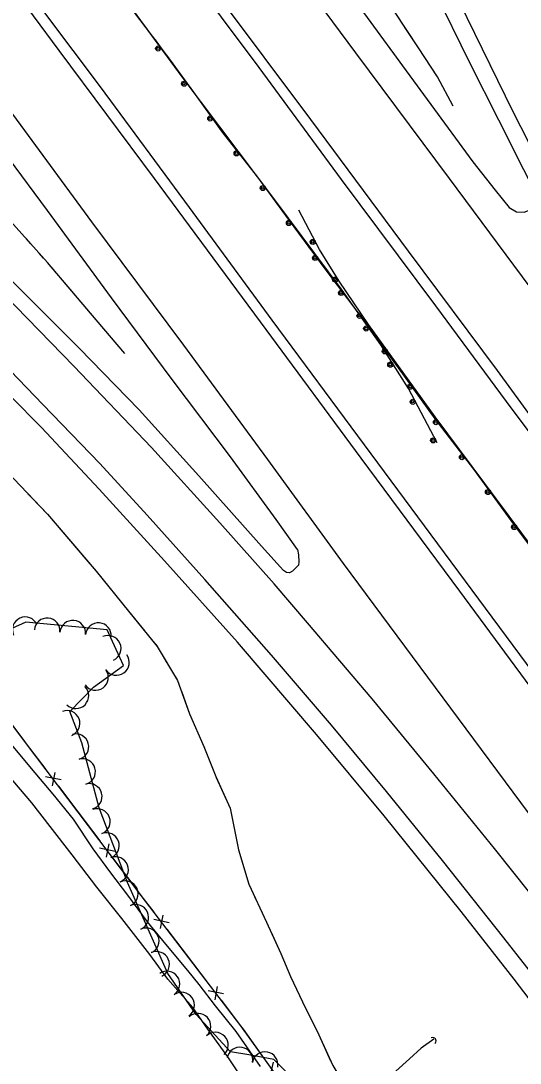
# Model space of a CAD drawing. Extents: x 353423 to 364002, y 127000 to 201942.
# Drawn here: x 359665.3 to 359820.6, y 131702.2 to 132026.4 of the extents above; entities that cross this region are included whole.
import ezdxf

# ---------------------------------------------------------------- set-up
doc = ezdxf.new("R2010")
doc.units = 0
for name, color, linetype in [('E_DTM_SlopeBottom', 7, 'Continuous'), ('E_DTM_SlopeTop', 7, 'Continuous'), ('E_FEN_Generic', 7, 'Continuous'), ('E_MISCPROP', 7, 'Continuous'), ('E_STRUCT_WingWall', 7, 'Continuous')]:
    doc.layers.add(name, color=color, linetype=linetype)

msp = doc.modelspace()

# ---------------------------------------------------------------- linework, layer by layer
at = {"layer": 'E_DTM_SlopeBottom'}
for p, q in [((359675.1, 131788.49), (359675.94, 131792.64)), ((359677.78, 131790.31), (359672.96, 131791.32)), ((359694.59, 131768.09), (359689.77, 131769.1)), ((359691.91, 131766.27), (359692.75, 131770.42)), ((359711.44, 131745.92), (359706.61, 131746.9)), ((359708.76, 131744.09), (359709.59, 131748.23)), ((359728.35, 131723.78), (359723.53, 131724.77)), ((359725.68, 131721.95), (359726.5, 131726.1)), ((359742.95, 131698.45), (359743.9, 131702.57))]:
    msp.add_line(p, q, dxfattribs=at)
for points in [[(359733.72, 131713.89), (359702.76, 131754.41), (359666.76, 131801.99), (359626.48, 131855.69), (359595.59, 131897.43), (359560.48, 131944.67), (359539.41, 131973.4), (359530.96, 131978.91), (359397.62, 132037.89), (359310.24, 132079.9), (359248.86, 132107.39), (359167.7, 132142.71), (359107.46, 132171.85), (359029.81, 132208.08), (358952.68, 132209.19), (358924.74, 132208.19)], [(359666.29, 131802.61), (359660.32, 131810.58)], [(359673.12, 131793.58), (359666.76, 131801.99), (359666.29, 131802.61)], [(359683.1, 131780.4), (359677.09, 131788.34)], [(359689.93, 131771.37), (359683.1, 131780.4)], [(359699.91, 131758.18), (359693.9, 131766.12)], [(359706.77, 131749.17), (359702.76, 131754.41), (359699.91, 131758.18)], [(359716.81, 131736.03), (359710.76, 131743.94)], [(359723.68, 131727.03), (359716.81, 131736.03)], [(359733.72, 131713.89), (359727.68, 131721.8)], [(360015.62, 131331.65), (359975.19, 131384.91), (359925.06, 131452.94), (359872.6, 131524.17), (359818.89, 131595.3), (359779.61, 131649.91), (359733.72, 131713.89)], [(359734.51, 131712.8), (359733.72, 131713.89)], [(359741.11, 131703.6), (359734.51, 131712.8)]]:
    msp.add_lwpolyline(points, dxfattribs=at)
msp.add_ellipse((359792.41, 131708.42), major_axis=(1.86, 1.37), ratio=0.582625, start_param=5.356084, end_param=7.210314, dxfattribs=at)
at = {"layer": 'E_DTM_SlopeTop'}
for points in [[(359296.04, 132656.2), (359327.36, 132613.62), (359357.21, 132573.34), (359387.83, 132532.04), (359420.96, 132487.16), (359453.44, 132443.29), (359480.05, 132407.27), (359517.09, 132357.33), (359543.42, 132321.88), (359571.35, 132284.17), (359599.99, 132245.46), (359627.75, 132207.82), (359655.85, 132169.95), (359684.1, 132131.8), (359713.89, 132091.57), (359740.72, 132055.1), (359769.42, 132016.5), (359798.55, 131977.39), (359823.57, 131943.56), (359849.91, 131908.1), (359879.42, 131867.94), (359910.1, 131826.75), (359934.24, 131793.99), (359949.98, 131772.5)], [(359894.52, 131723.73), (359866.32, 131761.93), (359834.77, 131804.35), (359801.8, 131849.06), (359771.18, 131890.36), (359741.61, 131930.36), (359706.83, 131977.37), (359677.25, 132017.15), (359645.21, 132060.41), (359616.57, 132099.29), (359584.47, 132142.49), (359551.44, 132186.98), (359516.16, 132234.78), (359477.26, 132287.18), (359438.91, 132339.08), (359394.26, 132399.62), (359356.73, 132450.28), (359318.1, 132502.23), (359283.37, 132549.19), (359243.7, 132602.83), (359207.65, 132651.41)], [(359559.38, 132644.69), (359570.47, 132614.62), (359581.22, 132584.68), (359594.59, 132548.52), (359605.61, 132517.85), (359617.82, 132483.54), (359630.69, 132448.17), (359643.78, 132412.18), (359657.78, 132373.3), (359671.34, 132335.47), (359684.05, 132300.55), (359697.66, 132262.49), (359711.33, 132223.94), (359722.6, 132194.77), (359735.93, 132161.45), (359750.82, 132127.4), (359764.9, 132096.36), (359781.29, 132061.61), (359793.98, 132035.76), (359804.87, 132013.44), (359813.81, 131995.59), (359819.82, 131983.66)], [(359449.12, 132409.2), (359470.8, 132379.85), (359494.5, 132347.87), (359517.49, 132316.9), (359547.17, 132276.9), (359572.24, 132242.9), (359598.91, 132206.77), (359623.16, 132174.01), (359647.03, 132141.86), (359674.62, 132104.55), (359700.41, 132069.65), (359726.69, 132034.19), (359755.34, 131995.76), (359785.73, 131954.75), (359813.39, 131917.61), (359840.54, 131880.58), (359870.11, 131840.52), (359899.85, 131800.63), (359928.33, 131761.92), (359958.37, 131721.52)], [(359458.15, 132391.51), (359482.94, 132357.62), (359509.06, 132322.72), (359533.32, 132290.35), (359554.33, 132261.68), (359577.87, 132229.81), (359599.59, 132200.53), (359624.12, 132167.31), (359650.84, 132131.46), (359672.46, 132102.12), (359694.57, 132072.22), (359715.85, 132043.32), (359739.28, 132011.9), (359764.96, 131977.01), (359794.26, 131937.73), (359816.26, 131908), (359839.86, 131876.35), (359866.08, 131840.78), (359888.69, 131810.32), (359912.39, 131778), (359933.4, 131749.61), (359953.69, 131722.15)], [(359898.92, 131723.42), (359872.8, 131758.76), (359846.3, 131794.45), (359818.43, 131832.09), (359795, 131863.74), (359772.17, 131894.54), (359743.48, 131933.36), (359717.7, 131968.37), (359690.1, 132005.9), (359664.2, 132040.3), (359638.9, 132074.46), (359610.49, 132113.12), (359579.6, 132154.64), (359555.84, 132186.89), (359530, 132221.9), (359503.11, 132258.09), (359475.08, 132296.24), (359444.41, 132337.76)], [(359868.2, 131719.43), (359847.41, 131747.54), (359825.57, 131776.88), (359796.6, 131815.87), (359765.6, 131857.67), (359742.12, 131889.93), (359715.95, 131925.49), (359687.37, 131963.93), (359656.97, 132005.11), (359627.89, 132044.33), (359595.85, 132087.53), (359565.18, 132128.99), (359537.2, 132166.91), (359505.6, 132209.55), (359474.16, 132252.13), (359447.44, 132288.27)], [(359751.37, 131861.94), (359744.68, 131871.36), (359730.53, 131890.77), (359712.31, 131914.84), (359693.49, 131940.26), (359673.57, 131967.47), (359649.21, 132000.18), (359628.86, 132027.78), (359606.09, 132058.41), (359583.98, 132088.43), (359555.5, 132126.69), (359533.12, 132157.04), (359512.43, 132184.65), (359487.03, 132219.32), (359462.18, 132253.26), (359440.56, 132282.21)], [(359700.05, 132273.28), (359712.8, 132237.69), (359725.4, 132203.32), (359735.76, 132177.49), (359746.99, 132150.6), (359759.54, 132121.8), (359773.57, 132090.93), (359785.92, 132064.69), (359801.61, 132032.3), (359818.33, 131998.22), (359835.34, 131964.98), (359852.8, 131932.45), (359870.66, 131900.2), (359890.88, 131865.53), (359910.85, 131832.76), (359932.41, 131798.96), (359949.98, 131772.5)], [(359592.85, 132271.02), (359618.41, 132235.79), (359644.81, 132200.77), (359666.15, 132171.99), (359690.78, 132138.33), (359713.66, 132107.36), (359735.88, 132077.57), (359760.85, 132044.13), (359785.15, 132010.81), (359805.83, 131982.59), (359812.81, 131973.72), (359817.2, 131968.39), (359819.47, 131967.02), (359821.81, 131966.89), (359824.21, 131967.81), (359825.22, 131968.91), (359825.69, 131970.63), (359825.49, 131972.75), (359823.63, 131976.39), (359819.82, 131983.66)], [(359848.21, 131724.01), (359828.93, 131748.59), (359812.62, 131768.97), (359793.78, 131792.21), (359774.6, 131815.52), (359754.43, 131839.17), (359744.04, 131851.3), (359727.16, 131870.29), (359705.92, 131893.68), (359681.76, 131919.04), (359656.38, 131945.02), (359634.73, 131966.57), (359610.44, 131989.93), (359588.34, 132010.76), (359565.03, 132032.22), (359539.45, 132055.04), (359511.05, 132079.94), (359486.28, 132100.8), (359462, 132120.43), (359439.65, 132138.15)], [(359829.79, 131722.95), (359815.52, 131741.24), (359796.41, 131765.22), (359779.05, 131786.77), (359761.9, 131807.33), (359743.27, 131829.13), (359722.54, 131852.67), (359704.55, 131872.62), (359689.86, 131888.7), (359672.14, 131907.09), (359654.35, 131925.48), (359637.61, 131942.19), (359622.74, 131956.82), (359604.84, 131974.1), (359580.59, 131997.01), (359560.31, 132015.88), (359542.62, 132031.93), (359524.86, 132047.65), (359508.32, 132062.07), (359490.01, 132077.74), (359471.36, 132093.36), (359448.96, 132111.3)], [(359818.68, 131728.32), (359802.2, 131749.43), (359778.26, 131779.18), (359757.21, 131804.4), (359732.64, 131833.16), (359709.98, 131858.45), (359689.67, 131880.76), (359671.68, 131899.94), (359652.35, 131919.4), (359633.96, 131938.19), (359612.26, 131959.63), (359593.97, 131977.08), (359573.75, 131996.16), (359555.51, 132013.17), (359538.8, 132027.98), (359518.4, 132046.12), (359500.31, 132061.96), (359478.3, 132080.28), (359457.67, 132097.26)], [(359751.37, 131861.94), (359751.69, 131860.32), (359751.77, 131858.15), (359751.6, 131857.09), (359750.64, 131856.05), (359749.79, 131855.27), (359748.84, 131854.78), (359747.95, 131854.79), (359747.02, 131855.47), (359740.19, 131863), (359720.67, 131884.92), (359702.08, 131905.43), (359683.41, 131924.61), (359667.5, 131940.59), (359649.76, 131958.2), (359632.58, 131975.48), (359615.4, 131992.02), (359600.58, 132006.32), (359582.84, 132023.49), (359568.62, 132037.16)], [(360013.42, 131478.34), (359990.18, 131508.19), (359960.04, 131546.84), (359929.84, 131585.6), (359902.65, 131620.65), (359863.57, 131670.72), (359837.05, 131704.29), (359818.68, 131728.32)]]:
    msp.add_lwpolyline(points, dxfattribs=at)
at = {"layer": 'E_FEN_Generic'}
for points in [[(359711.03, 131730.14), (359698.5, 131758.45), (359689.67, 131781.67), (359684.23, 131801.85), (359680.49, 131811.57), (359687.93, 131819.19), (359697.17, 131825.86), (359692.15, 131837.05), (359666.83, 131839.37), (359651.34, 131832.43), (359639.69, 131824.16), (359620.28, 131843.12), (359592.04, 131876.91), (359572.2, 131902.89), (359552.48, 131932.48), (359537.9, 131946.51), (359518.41, 131957.67), (359496.26, 131968.44), (359476.34, 131971.31), (359464.71, 131964.42), (359457.42, 131948.05)], [(359756.52, 131690.72), (359743.98, 131703.38), (359736.2, 131704.82), (359730.52, 131705.8), (359719.8, 131717.4), (359711.03, 131730.13)]]:
    msp.add_lwpolyline(points, dxfattribs=at)
for centre, start, end in [((359666.65, 131837), 24.1491, 204.1338), ((359673.47, 131836.66), 354.7587, 174.7434), ((359681.44, 131835.93), 354.7587, 174.7434), ((359689.41, 131835.19), 354.7587, 174.7434), ((359692.46, 131831.23), 294.1693, 114.154), ((359694.99, 131826.87), 215.8332, 35.8179), ((359688.5, 131822.19), 215.8332, 35.8179), ((359682.39, 131816.52), 225.6961, 45.6808), ((359679.66, 131807.9), 291.1081, 111.0928), ((359682.4, 131800.62), 285.0816, 105.0663), ((359684.48, 131792.9), 285.0816, 105.0663), ((359686.56, 131785.17), 285.0816, 105.0663), ((359689.07, 131777.37), 290.8287, 110.8134), ((359691.91, 131769.89), 290.8287, 110.8134), ((359694.75, 131762.41), 290.8287, 110.8134), ((359697.78, 131754.89), 293.8685, 113.8532), ((359701.02, 131747.58), 293.8685, 113.8532), ((359704.26, 131740.26), 293.8685, 113.8532), ((359707.49, 131732.95), 293.8685, 113.8532), ((359710.75, 131726.85), 304.6018, 124.5865), ((359715.29, 131720.26), 304.6018, 124.5865), ((359720.36, 131713.72), 312.7213, 132.706), ((359725.78, 131707.84), 312.7213, 132.706), ((359733.4, 131703.18), 350.1374, 170.1221), ((359741.25, 131701.75), 349.5511, 169.5358)]:
    msp.add_arc(centre, 4, start, end, dxfattribs=at)
at = {"layer": 'E_MISCPROP'}
for points in [[(359794.82, 131895.17), (359785.88, 131912.02), (359777.23, 131925.64), (359764.95, 131943.08), (359744.59, 131970.35), (359715.45, 132008.96), (359684.89, 132050.81), (359652.25, 132094.96), (359619.98, 132138.39), (359582.9, 132188.54), (359551.14, 132232.24), (359516.07, 132278.98), (359488.15, 132316.91), (359461.53, 132352.04), (359435.69, 132387.15), (359404.53, 132429.46), (359381.64, 132459.87), (359354.43, 132496.95), (359323.55, 132538.97), (359304.01, 132565.28), (359269, 132611.91), (359258.9, 132624.99)], [(359794.82, 131895.17), (359785.88, 131912.02), (359777.23, 131925.64), (359764.95, 131943.08), (359744.59, 131970.35), (359715.45, 132008.96), (359684.89, 132050.81), (359652.25, 132094.96), (359619.98, 132138.39), (359582.9, 132188.54), (359551.14, 132232.24), (359516.07, 132278.98), (359488.15, 132316.91), (359461.53, 132352.04), (359435.69, 132387.15), (359404.53, 132429.46), (359381.64, 132459.87), (359354.43, 132496.95), (359323.55, 132538.97), (359304.01, 132565.28), (359269, 132611.91), (359258.9, 132624.99)], [(359932.77, 131715.59), (359907.15, 131750.48), (359894.1, 131768.15), (359883.51, 131782.24), (359855.63, 131819.77), (359828.65, 131856.91), (359794.13, 131903.25), (359773.45, 131931.92), (359764.25, 131945.43), (359758.23, 131955.29), (359751.74, 131967.49)], [(359932.77, 131715.59), (359907.15, 131750.48), (359894.1, 131768.15), (359883.51, 131782.24), (359855.63, 131819.77), (359828.65, 131856.91), (359794.13, 131903.25), (359773.45, 131931.92), (359764.25, 131945.43), (359758.23, 131955.29), (359751.74, 131967.49)], [(359661.89, 131801.86), (359668.48, 131793.83), (359675.24, 131785.91), (359681.51, 131778.11), (359687.7, 131768.86), (359693.18, 131761.45), (359698.45, 131754.44), (359704.54, 131746.19), (359710.31, 131739.28), (359717.13, 131731.03), (359720.64, 131726.7), (359725.74, 131720.1)], [(359718.74, 131719.51), (359710.99, 131728.33), (359705.39, 131736.07), (359696.72, 131747.18), (359688.92, 131756.95), (359681.23, 131767), (359674.37, 131775.86), (359668.66, 131783.22), (359662.78, 131790.12)], [(359737.84, 131692), (359729.71, 131704.21), (359723.49, 131712.77), (359718.74, 131719.51)], [(359725.74, 131720.1), (359732.19, 131712.11), (359739.7, 131701.15)]]:
    msp.add_lwpolyline(points, dxfattribs=at)
for centre, radius in [((359708.01, 132017.8), 0.79), ((359707.99, 132017.84), 0.398), ((359716.04, 132006.86), 0.79), ((359716.02, 132006.89), 0.398), ((359724.22, 131996.03), 0.79), ((359724.19, 131996.07), 0.398), ((359732.39, 131985.2), 0.79), ((359732.36, 131985.24), 0.398), ((359740.56, 131974.38), 0.79), ((359740.53, 131974.42), 0.398), ((359748.69, 131963.53), 0.79), ((359748.67, 131963.57), 0.398), ((359756.08, 131957.64), 0.79), ((359756.06, 131957.68), 0.398), ((359756.81, 131952.66), 0.79), ((359756.78, 131952.7), 0.398), ((359763.01, 131945.93), 0.79), ((359762.99, 131945.97), 0.398), ((359764.89, 131941.8), 0.79), ((359764.86, 131941.83), 0.398), ((359770.63, 131934.66), 0.79), ((359770.6, 131934.7), 0.398), ((359772.69, 131930.71), 0.79), ((359772.67, 131930.74), 0.398), ((359778.49, 131923.59), 0.79), ((359778.46, 131923.62), 0.398), ((359780.21, 131919.47), 0.79), ((359780.19, 131919.51), 0.398), ((359786.42, 131912.59), 0.79), ((359786.4, 131912.62), 0.398), ((359787.17, 131907.91), 0.79), ((359787.15, 131907.95), 0.398), ((359794.38, 131901.59), 0.79), ((359794.36, 131901.63), 0.398), ((359793.53, 131895.93), 0.79), ((359793.51, 131895.97), 0.398), ((359802.48, 131890.71), 0.79), ((359802.46, 131890.75), 0.398), ((359810.59, 131879.84), 0.79), ((359810.56, 131879.87), 0.398), ((359818.69, 131868.96), 0.79), ((359818.66, 131868.99), 0.398)]:
    msp.add_circle(centre, radius, dxfattribs=at)
at = {"layer": 'E_STRUCT_WingWall'}
for points in [[(359696.93, 132033.88), (359707.8, 132019.51), (359718.99, 132004.25), (359727.87, 131991.75), (359738.85, 131977.83), (359748.46, 131964.75), (359760.14, 131948.88), (359770.46, 131935.3), (359782.64, 131918.47), (359794.1, 131902.59), (359806.07, 131886.94), (359818.57, 131869.88), (359833.17, 131850.3)], [(359799.79, 131999.84), (359794.88, 132008.96), (359789.02, 132017.99), (359781.51, 132029.26)], [(359703.42, 132025.3), (359704.63, 132023.71)], [(359697.63, 131922.92), (359688.67, 131933.42), (359673.61, 131951.23), (359662.11, 131964.1), (359651.73, 131977.01), (359638.87, 131992.01), (359627.1, 132005.49), (359618.74, 132014.71), (359614.12, 132019.83), (359611.31, 132022.92)], [(359799.79, 131999.84), (359794.88, 132008.96), (359789.02, 132017.99), (359784.65, 132024.55)], [(359707.04, 132020.52), (359707.8, 132019.51), (359708.24, 132018.91)], [(359710.6, 132015.69), (359718.99, 132004.25), (359727.57, 131992.17)], [(359727.57, 131992.17), (359727.87, 131991.75), (359738.85, 131977.83), (359745.22, 131969.16)], [(359573.41, 131973.05), (359582.51, 131965.38), (359596.06, 131952.21), (359607.24, 131941.01), (359621.83, 131926.66), (359636.1, 131912.43), (359647.82, 131900.39), (359661.03, 131886.11), (359673.58, 131872.96), (359688.7, 131855.26), (359698.8, 131842.85), (359707.7, 131831.85), (359714.04, 131821.2), (359717.78, 131810.92), (359722.23, 131800.74), (359725.92, 131791.41), (359730.37, 131781.57), (359732.96, 131768.57), (359736.19, 131757.85), (359741.68, 131746.1), (359746.14, 131736.37), (359749.13, 131729.16)], [(359747.59, 131965.94), (359748.46, 131964.75), (359748.77, 131964.33)], [(359751.14, 131961.11), (359752.33, 131959.49)], [(359668.36, 131957.1), (359667.03, 131958.59)], [(359672.36, 131952.63), (359671.03, 131954.12)], [(359754.7, 131956.27), (359755.88, 131954.66)], [(359758.25, 131951.44), (359760.14, 131948.88), (359770.46, 131935.3), (359775.6, 131928.2)], [(359676.27, 131948.08), (359674.98, 131949.61)], [(359697.63, 131922.92), (359688.67, 131933.42), (359678.86, 131945.02)], [(359775.6, 131928.2), (359782.64, 131918.47), (359792.58, 131904.7)], [(359794.95, 131901.48), (359796.17, 131899.89)], [(359798.6, 131896.71), (359799.81, 131895.12)], [(359802.24, 131891.94), (359803.46, 131890.35)], [(359805.88, 131887.17), (359806.07, 131886.94), (359818.57, 131869.88), (359823.09, 131863.83)], [(359666.21, 131880.68), (359673.58, 131872.96), (359685.48, 131859.02)], [(359685.48, 131859.02), (359688.7, 131855.26), (359698.8, 131842.85), (359703.86, 131836.6)], [(359706.38, 131833.48), (359707.64, 131831.93)], [(359709.7, 131828.5), (359710.72, 131826.78)], [(359712.77, 131823.35), (359713.79, 131821.63)], [(359715.24, 131817.91), (359717.78, 131810.92), (359722.23, 131800.74), (359725.92, 131791.41), (359726.09, 131791.03)], [(359726.09, 131791.03), (359730.37, 131781.57), (359732.96, 131768.57), (359734.51, 131763.43)], [(359735.66, 131759.6), (359736.19, 131757.85), (359736.26, 131757.7)], [(359737.95, 131754.07), (359738.8, 131752.26)], [(359740.5, 131748.64), (359741.34, 131746.83)], [(359743.02, 131743.19), (359746.14, 131736.37), (359749.13, 131729.16)], [(359749.13, 131729.16), (359752.88, 131721.27), (359757.95, 131711.03), (359762.36, 131701.46), (359765.75, 131695.8), (359769.87, 131690.92), (359775.01, 131685.42)], [(359749.13, 131729.16), (359752.88, 131721.27), (359757.95, 131711.03), (359761.65, 131703)], [(359793.78, 131709.74), (359789.84, 131706.86), (359786.13, 131703.57), (359781.96, 131699.73), (359779.1, 131696.44), (359776.52, 131692.7), (359775.09, 131689.12), (359775.01, 131685.42), (359777.31, 131678.64), (359779.9, 131672.49), (359781.75, 131666.22), (359782.17, 131658.43), (359782.12, 131649.16), (359781.88, 131648.39)], [(359793.78, 131709.74), (359789.84, 131706.86), (359786.13, 131703.57), (359781.96, 131699.73), (359779.1, 131696.44), (359776.52, 131692.7), (359775.09, 131689.12), (359775.07, 131688.39)]]:
    msp.add_lwpolyline(points, dxfattribs=at)

doc.saveas('drawing.dxf')
